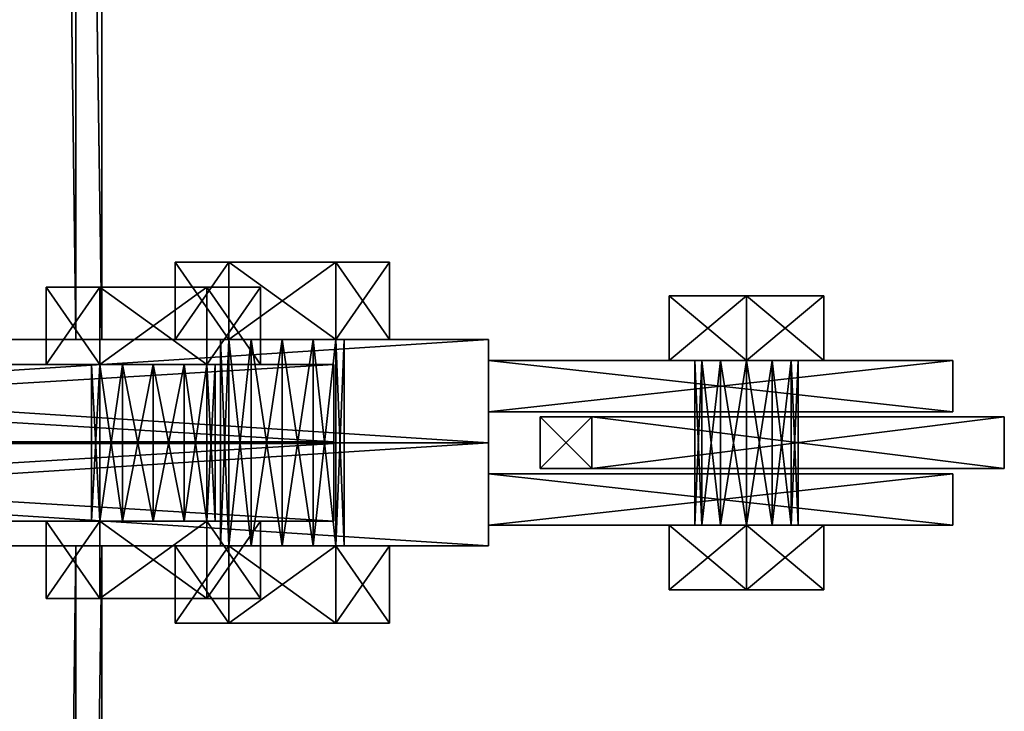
# Model space of a CAD drawing. Header units: millimetres. Extents: x -333 to 67333, y -930 to 39730.
# Tile 745 of 1056: x 11164 to 11355, y 19348 to 19482. Entities that reach past the tile are written whole.
import ezdxf

# ---------------------------------------------------------------- set-up
doc = ezdxf.new("R2010")
doc.units = ezdxf.units.MM
for name, color, linetype in [('6', 7, 'Continuous'), ('95', 7, 'Continuous'), ('99', 7, 'Continuous')]:
    doc.layers.add(name, color=color, linetype=linetype)

msp = doc.modelspace()

# ---------------------------------------------------------------- meshes
at = {"layer": '6', "color": 2}
mesh = msp.add_polyface(dxfattribs=at)
corners = [(11020, 19420.14, 7183.53), (11180, 19420.14, 7183.53), (11180, 30845.34, 4755.1), (11020, 30845.34, 4755.1), (11020, 19420.14, 7347.1), (11020, 30878.6, 4911.61), (11180, 19420.14, 7347.1), (11180, 30878.6, 4911.61), (11175, 30846.38, 4759.99), (11025, 30846.38, 4759.99), (11025, 30877.56, 4906.72), (11175, 30877.56, 4906.72), (11025, 19420.14, 7341.99), (11175, 19420.14, 7341.99), (11025, 19420.14, 7188.64), (11175, 19420.14, 7188.64)]
mesh.append_faces([[corners[k] for k in face] for face in [(0, 2, 3, 3), (4, 3, 5, 5), (6, 5, 7, 7), (1, 7, 2, 2), (12, 11, 10, 10), (14, 10, 9, 9), (15, 9, 8, 8), (13, 8, 11, 11)]], dxfattribs={"vtx0": -1, "color": 2})
mesh.append_faces([[corners[k] for k in face] for face in [(2, 8, 3, 3), (8, 7, 11, 11), (11, 7, 10, 10), (3, 9, 5, 5), (9, 3, 8, 8), (5, 10, 7, 7), (4, 12, 0, 0), (12, 6, 13, 13), (13, 6, 15, 15), (0, 14, 1, 1), (14, 0, 12, 12), (1, 15, 6, 6)]], dxfattribs={"vtx0": -1, "vtx1": -1, "color": 2})
mesh.append_faces([[corners[k] for k in face] for face in [(8, 2, 7, 7), (5, 9, 10, 10), (12, 4, 6, 6), (1, 14, 15, 15)]], dxfattribs={"vtx0": -1, "vtx2": -1, "vtx3": -1, "color": 2})
mesh.append_faces([[corners[k] for k in face] for face in [(0, 1, 2, 2), (4, 0, 3, 3), (6, 4, 5, 5), (1, 6, 7, 7), (12, 13, 11, 11), (14, 12, 10, 10), (15, 14, 9, 9), (13, 15, 8, 8)]], dxfattribs={"vtx2": -1, "vtx3": -1, "color": 2})
mesh = msp.add_polyface(dxfattribs=at)
corners = [(11180, 19380.14, 7183.53), (11020, 19380.14, 7183.53), (11020, 7954.94, 4755.1), (11180, 7954.94, 4755.1), (11180, 19380.14, 7347.1), (11180, 7921.68, 4911.61), (11020, 19380.14, 7347.1), (11020, 7921.68, 4911.61), (11025, 7953.9, 4759.99), (11175, 7953.9, 4759.99), (11175, 7922.72, 4906.72), (11025, 7922.72, 4906.72), (11175, 19380.14, 7188.64), (11175, 19380.14, 7341.99), (11025, 19380.14, 7188.64), (11025, 19380.14, 7341.99)]
mesh.append_faces([[corners[k] for k in face] for face in [(0, 2, 3, 3), (4, 3, 5, 5), (6, 5, 7, 7), (1, 7, 2, 2), (12, 10, 9, 9), (14, 9, 8, 8), (15, 8, 11, 11), (13, 11, 10, 10)]], dxfattribs={"vtx0": -1, "color": 2})
mesh.append_faces([[corners[k] for k in face] for face in [(2, 8, 3, 3), (8, 7, 11, 11), (11, 7, 10, 10), (3, 9, 5, 5), (9, 3, 8, 8), (5, 10, 7, 7), (0, 12, 1, 1), (12, 4, 13, 13), (13, 4, 15, 15), (1, 14, 6, 6), (14, 1, 12, 12), (6, 15, 4, 4)]], dxfattribs={"vtx0": -1, "vtx1": -1, "color": 2})
mesh.append_faces([[corners[k] for k in face] for face in [(8, 2, 7, 7), (5, 9, 10, 10), (12, 0, 4, 4), (6, 14, 15, 15)]], dxfattribs={"vtx0": -1, "vtx2": -1, "vtx3": -1, "color": 2})
mesh.append_faces([[corners[k] for k in face] for face in [(0, 1, 2, 2), (4, 0, 3, 3), (6, 4, 5, 5), (1, 6, 7, 7), (12, 13, 10, 10), (14, 12, 9, 9), (15, 14, 8, 8), (13, 15, 11, 11)]], dxfattribs={"vtx2": -1, "vtx3": -1, "color": 2})
at = {"layer": '95', "color": 7}
mesh = msp.add_polyface(dxfattribs=at)
corners = [(11215, 19420.14, 7334.82), (11209, 19420.14, 7336.43), (11209, 19380.14, 7336.43), (11204.61, 19420.14, 7340.82), (11204.61, 19380.14, 7340.82), (11203, 19420.14, 7346.82), (11203, 19380.14, 7346.82), (11204.61, 19420.14, 7352.82), (11204.61, 19380.14, 7352.82), (11209, 19420.14, 7357.22), (11209, 19380.14, 7357.22), (11215, 19420.14, 7358.82), (11215, 19380.14, 7358.82), (11221, 19420.14, 7336.43), (11225.4, 19420.14, 7340.82), (11227, 19420.14, 7346.82), (11225.4, 19435.14, 7328.82), (11204.61, 19435.14, 7328.82), (11204.61, 19420.14, 7328.82), (11194.22, 19435.14, 7346.82), (11194.22, 19420.14, 7346.82), (11204.61, 19435.14, 7364.82), (11204.61, 19420.14, 7364.82), (11225.4, 19420.14, 7364.82), (11235.79, 19435.14, 7346.82), (11225.4, 19420.14, 7328.82), (11215, 19420.14, 7254.82), (11209, 19420.14, 7256.43), (11209, 19380.14, 7256.43), (11204.61, 19420.14, 7260.82), (11204.61, 19380.14, 7260.82), (11203, 19420.14, 7266.82), (11203, 19380.14, 7266.82), (11204.61, 19420.14, 7272.82), (11204.61, 19380.14, 7272.82), (11209, 19420.14, 7277.22), (11209, 19380.14, 7277.22), (11215, 19420.14, 7278.82), (11215, 19380.14, 7278.82), (11221, 19420.14, 7256.43), (11225.4, 19420.14, 7260.82), (11227, 19420.14, 7266.82), (11225.4, 19435.14, 7248.82), (11204.61, 19435.14, 7248.82), (11204.61, 19420.14, 7248.82), (11194.22, 19435.14, 7266.82), (11194.22, 19420.14, 7266.82), (11204.61, 19435.14, 7284.82), (11204.61, 19420.14, 7284.82), (11225.4, 19420.14, 7284.82), (11225.4, 19420.14, 7248.82), (11215, 19420.14, 7174.82), (11209, 19420.14, 7176.43), (11209, 19380.14, 7176.43), (11204.61, 19420.14, 7180.82), (11204.61, 19380.14, 7180.82), (11203, 19420.14, 7186.82), (11203, 19380.14, 7186.82), (11204.61, 19420.14, 7192.82), (11204.61, 19380.14, 7192.82), (11209, 19420.14, 7197.22), (11209, 19380.14, 7197.22), (11215, 19420.14, 7198.82), (11215, 19380.14, 7198.82), (11221, 19420.14, 7176.43), (11227, 19420.14, 7186.82), (11221, 19420.14, 7197.22), (11225.4, 19435.14, 7168.82), (11204.61, 19435.14, 7168.82), (11204.61, 19420.14, 7168.82), (11194.22, 19435.14, 7186.82), (11194.22, 19420.14, 7186.82), (11204.61, 19435.14, 7204.82), (11204.61, 19420.14, 7204.82), (11225.4, 19420.14, 7204.82), (11235.79, 19435.14, 7186.82), (11225.4, 19420.14, 7168.82)]
mesh.append_faces([[corners[k] for k in face] for face in [(13, 1, 0, 0), (17, 20, 18, 18), (19, 22, 20, 20), (21, 23, 22, 22), (16, 19, 17, 17), (20, 25, 18, 18), (26, 29, 27, 27), (43, 46, 44, 44), (45, 48, 46, 46), (47, 49, 48, 48), (42, 45, 43, 43), (46, 50, 44, 44), (64, 52, 51, 51), (60, 66, 62, 62), (68, 71, 69, 69), (70, 73, 71, 71), (72, 74, 73, 73), (67, 70, 68, 68), (71, 76, 69, 69)]], dxfattribs={"vtx0": -1, "color": 7})
mesh.append_faces([[corners[k] for k in face] for face in [(1, 13, 3, 3), (3, 13, 5, 5), (5, 14, 7, 7), (7, 15, 9, 9), (19, 24, 21, 21), (22, 25, 20, 20), (29, 39, 31, 31), (31, 40, 33, 33), (33, 41, 35, 35), (45, 42, 47, 47), (48, 50, 46, 46), (52, 64, 54, 54), (54, 64, 56, 56), (56, 65, 58, 58), (58, 65, 60, 60), (70, 75, 72, 72), (73, 76, 71, 71)]], dxfattribs={"vtx0": -1, "vtx1": -1, "color": 7})
mesh.append_faces([[corners[k] for k in face] for face in [(0, 1, 2, 2), (1, 3, 4, 4), (3, 5, 6, 6), (5, 7, 8, 8), (7, 9, 10, 10), (9, 11, 12, 12), (16, 17, 18, 18), (17, 19, 20, 20), (19, 21, 22, 22), (26, 27, 28, 28), (27, 29, 30, 30), (29, 31, 32, 32), (31, 33, 34, 34), (33, 35, 36, 36), (35, 37, 38, 38), (42, 43, 44, 44), (43, 45, 46, 46), (45, 47, 48, 48), (51, 52, 53, 53), (52, 54, 55, 55), (54, 56, 57, 57), (56, 58, 59, 59), (58, 60, 61, 61), (60, 62, 63, 63), (67, 68, 69, 69), (68, 70, 71, 71), (70, 72, 73, 73)]], dxfattribs={"vtx2": -1, "vtx3": -1, "color": 7})
mesh = msp.add_polyface(dxfattribs=at)
corners = [(11227, 19420.14, 7346.82), (11225.4, 19420.14, 7340.82), (11225.4, 19380.14, 7340.82), (11221, 19420.14, 7336.43), (11221, 19380.14, 7336.43), (11215, 19420.14, 7334.82), (11215, 19380.14, 7334.82), (11215, 19420.14, 7358.82), (11221, 19420.14, 7357.22), (11221, 19380.14, 7357.22), (11225.4, 19420.14, 7352.82), (11225.4, 19380.14, 7352.82), (11227, 19380.14, 7346.82), (11203, 19420.14, 7346.82), (11204.61, 19420.14, 7352.82), (11209, 19420.14, 7357.22), (11235.79, 19435.14, 7346.82), (11225.4, 19435.14, 7328.82), (11225.4, 19420.14, 7328.82), (11235.79, 19420.14, 7346.82), (11204.61, 19420.14, 7328.82), (11204.61, 19435.14, 7364.82), (11225.4, 19435.14, 7364.82), (11225.4, 19420.14, 7364.82), (11194.22, 19435.14, 7346.82), (11204.61, 19420.14, 7364.82), (11227, 19420.14, 7266.82), (11225.4, 19420.14, 7260.82), (11225.4, 19380.14, 7260.82), (11221, 19420.14, 7256.43), (11221, 19380.14, 7256.43), (11215, 19420.14, 7254.82), (11215, 19380.14, 7254.82), (11215, 19420.14, 7278.82), (11221, 19420.14, 7277.22), (11221, 19380.14, 7277.22), (11225.4, 19420.14, 7272.82), (11225.4, 19380.14, 7272.82), (11227, 19380.14, 7266.82), (11204.61, 19420.14, 7260.82), (11203, 19420.14, 7266.82), (11204.61, 19420.14, 7272.82), (11209, 19420.14, 7277.22), (11235.79, 19435.14, 7266.82), (11225.4, 19435.14, 7248.82), (11225.4, 19420.14, 7248.82), (11235.79, 19420.14, 7266.82), (11204.61, 19420.14, 7248.82), (11204.61, 19435.14, 7284.82), (11225.4, 19435.14, 7284.82), (11225.4, 19420.14, 7284.82), (11204.61, 19420.14, 7284.82), (11227, 19420.14, 7186.82), (11225.4, 19420.14, 7180.82), (11225.4, 19380.14, 7180.82), (11221, 19420.14, 7176.43), (11221, 19380.14, 7176.43), (11215, 19420.14, 7174.82), (11215, 19380.14, 7174.82), (11215, 19420.14, 7198.82), (11221, 19420.14, 7197.22), (11221, 19380.14, 7197.22), (11225.4, 19420.14, 7192.82), (11225.4, 19380.14, 7192.82), (11227, 19380.14, 7186.82), (11203, 19420.14, 7186.82), (11209, 19420.14, 7197.22), (11235.79, 19435.14, 7186.82), (11225.4, 19435.14, 7168.82), (11225.4, 19420.14, 7168.82), (11235.79, 19420.14, 7186.82), (11204.61, 19420.14, 7168.82), (11204.61, 19435.14, 7204.82), (11225.4, 19435.14, 7204.82), (11225.4, 19420.14, 7204.82), (11194.22, 19435.14, 7186.82), (11204.61, 19420.14, 7204.82)]
mesh.append_faces([[corners[k] for k in face] for face in [(7, 10, 8, 8), (16, 18, 19, 19), (17, 20, 18, 18), (22, 19, 23, 23), (21, 16, 22, 22), (19, 25, 23, 23), (33, 36, 34, 34), (43, 45, 46, 46), (44, 47, 45, 45), (49, 46, 50, 50), (48, 43, 49, 49), (46, 51, 50, 50), (67, 69, 70, 70), (68, 71, 69, 69), (73, 70, 74, 74), (72, 67, 73, 73), (70, 76, 74, 74)]], dxfattribs={"vtx0": -1, "color": 7})
mesh.append_faces([[corners[k] for k in face] for face in [(15, 10, 7, 7), (42, 36, 33, 33)]], dxfattribs={"vtx0": -1, "vtx1": -1, "color": 7})
mesh.append_faces([[corners[k] for k in face] for face in [(13, 3, 1, 1), (14, 1, 0, 0), (15, 0, 10, 10), (24, 17, 16, 16), (25, 19, 18, 18), (39, 31, 29, 29), (40, 29, 27, 27), (41, 27, 26, 26), (42, 26, 36, 36), (48, 44, 43, 43), (51, 46, 45, 45), (65, 55, 53, 53), (65, 53, 52, 52), (66, 52, 62, 62), (66, 62, 60, 60), (75, 68, 67, 67), (76, 70, 69, 69)]], dxfattribs={"vtx0": -1, "vtx2": -1, "vtx3": -1, "color": 7})
mesh.append_faces([[corners[k] for k in face] for face in [(0, 1, 2, 2), (1, 3, 4, 4), (3, 5, 6, 6), (7, 8, 9, 9), (8, 10, 11, 11), (10, 0, 12, 12), (16, 17, 18, 18), (21, 22, 23, 23), (22, 16, 19, 19), (26, 27, 28, 28), (27, 29, 30, 30), (29, 31, 32, 32), (33, 34, 35, 35), (34, 36, 37, 37), (36, 26, 38, 38), (43, 44, 45, 45), (48, 49, 50, 50), (49, 43, 46, 46), (52, 53, 54, 54), (53, 55, 56, 56), (55, 57, 58, 58), (59, 60, 61, 61), (60, 62, 63, 63), (62, 52, 64, 64), (67, 68, 69, 69), (72, 73, 74, 74), (73, 67, 70, 70)]], dxfattribs={"vtx2": -1, "vtx3": -1, "color": 7})
mesh = msp.add_polyface(dxfattribs=at)
corners = [(11190, 19415.31, 3075.5), (11184, 19415.31, 3077.11), (11184, 19384.97, 3077.11), (11179.61, 19415.31, 3081.5), (11179.61, 19384.97, 3081.5), (11178, 19415.31, 3087.5), (11178, 19384.97, 3087.5), (11179.61, 19415.31, 3093.5), (11179.61, 19384.97, 3093.5), (11184, 19415.31, 3097.89), (11184, 19384.97, 3097.89), (11190, 19415.31, 3099.5), (11190, 19384.97, 3099.5), (11196, 19415.31, 3077.11), (11200.4, 19415.31, 3081.5), (11202, 19415.31, 3087.5), (11200.4, 19430.31, 3069.5), (11179.61, 19430.31, 3069.5), (11179.61, 19415.31, 3069.5), (11169.22, 19430.31, 3087.5), (11169.22, 19415.31, 3087.5), (11179.61, 19430.31, 3105.5), (11179.61, 19415.31, 3105.5), (11200.4, 19415.31, 3105.5), (11200.4, 19415.31, 3069.5), (11190, 19415.31, 3000.5), (11184, 19415.31, 3002.11), (11184, 19384.97, 3002.11), (11179.61, 19415.31, 3006.5), (11179.61, 19384.97, 3006.5), (11178, 19415.31, 3012.5), (11178, 19384.97, 3012.5), (11179.61, 19415.31, 3018.5), (11179.61, 19384.97, 3018.5), (11184, 19415.31, 3022.89), (11184, 19384.97, 3022.89), (11190, 19415.31, 3024.5), (11190, 19384.97, 3024.5), (11196, 19415.31, 3002.11), (11200.4, 19415.31, 3006.5), (11202, 19415.31, 3012.5), (11200.4, 19430.31, 2994.5), (11179.61, 19430.31, 2994.5), (11179.61, 19415.31, 2994.5), (11169.22, 19430.31, 3012.5), (11169.22, 19415.31, 3012.5), (11179.61, 19430.31, 3030.5), (11179.61, 19415.31, 3030.5), (11200.4, 19415.31, 3030.5), (11200.4, 19415.31, 2994.5)]
mesh.append_faces([[corners[k] for k in face] for face in [(13, 1, 0, 0), (17, 20, 18, 18), (19, 22, 20, 20), (21, 23, 22, 22), (16, 19, 17, 17), (20, 24, 18, 18), (25, 28, 26, 26), (42, 45, 43, 43), (44, 47, 45, 45), (46, 48, 47, 47), (41, 44, 42, 42), (45, 49, 43, 43)]], dxfattribs={"vtx0": -1, "color": 7})
mesh.append_faces([[corners[k] for k in face] for face in [(1, 13, 3, 3), (3, 13, 5, 5), (5, 14, 7, 7), (7, 15, 9, 9), (19, 16, 21, 21), (22, 24, 20, 20), (28, 38, 30, 30), (30, 39, 32, 32), (32, 40, 34, 34), (44, 41, 46, 46), (47, 49, 45, 45)]], dxfattribs={"vtx0": -1, "vtx1": -1, "color": 7})
mesh.append_faces([[corners[k] for k in face] for face in [(28, 25, 38, 38)]], dxfattribs={"vtx0": -1, "vtx2": -1, "vtx3": -1, "color": 7})
mesh.append_faces([[corners[k] for k in face] for face in [(0, 1, 2, 2), (1, 3, 4, 4), (3, 5, 6, 6), (5, 7, 8, 8), (7, 9, 10, 10), (9, 11, 12, 12), (16, 17, 18, 18), (17, 19, 20, 20), (19, 21, 22, 22), (25, 26, 27, 27), (26, 28, 29, 29), (28, 30, 31, 31), (30, 32, 33, 33), (32, 34, 35, 35), (34, 36, 37, 37), (41, 42, 43, 43), (42, 44, 45, 45), (44, 46, 47, 47)]], dxfattribs={"vtx2": -1, "vtx3": -1, "color": 7})
mesh = msp.add_polyface(dxfattribs=at)
corners = [(11202, 19415.31, 3087.5), (11200.4, 19415.31, 3081.5), (11200.4, 19384.97, 3081.5), (11196, 19415.31, 3077.11), (11196, 19384.97, 3077.11), (11190, 19415.31, 3075.5), (11190, 19384.97, 3075.5), (11190, 19415.31, 3099.5), (11196, 19415.31, 3097.89), (11196, 19384.97, 3097.89), (11200.4, 19415.31, 3093.5), (11200.4, 19384.97, 3093.5), (11202, 19384.97, 3087.5), (11178, 19415.31, 3087.5), (11179.61, 19415.31, 3093.5), (11184, 19415.31, 3097.89), (11210.79, 19430.31, 3087.5), (11200.4, 19430.31, 3069.5), (11200.4, 19415.31, 3069.5), (11210.79, 19415.31, 3087.5), (11179.61, 19415.31, 3069.5), (11179.61, 19430.31, 3105.5), (11200.4, 19430.31, 3105.5), (11200.4, 19415.31, 3105.5), (11179.61, 19415.31, 3105.5), (11202, 19415.31, 3012.5), (11200.4, 19415.31, 3006.5), (11200.4, 19384.97, 3006.5), (11196, 19415.31, 3002.11), (11196, 19384.97, 3002.11), (11190, 19415.31, 3000.5), (11190, 19384.97, 3000.5), (11190, 19415.31, 3024.5), (11196, 19415.31, 3022.89), (11196, 19384.97, 3022.89), (11200.4, 19415.31, 3018.5), (11200.4, 19384.97, 3018.5), (11202, 19384.97, 3012.5), (11178, 19415.31, 3012.5), (11179.61, 19415.31, 3018.5), (11184, 19415.31, 3022.89), (11210.79, 19430.31, 3012.5), (11200.4, 19430.31, 2994.5), (11200.4, 19415.31, 2994.5), (11210.79, 19415.31, 3012.5), (11179.61, 19415.31, 2994.5), (11179.61, 19430.31, 3030.5), (11200.4, 19430.31, 3030.5), (11200.4, 19415.31, 3030.5), (11179.61, 19415.31, 3030.5)]
mesh.append_faces([[corners[k] for k in face] for face in [(7, 10, 8, 8), (16, 18, 19, 19), (17, 20, 18, 18), (22, 19, 23, 23), (21, 16, 22, 22), (19, 24, 23, 23), (32, 35, 33, 33), (41, 43, 44, 44), (42, 45, 43, 43), (47, 44, 48, 48), (46, 41, 47, 47), (44, 49, 48, 48)]], dxfattribs={"vtx0": -1, "color": 7})
mesh.append_faces([[corners[k] for k in face] for face in [(15, 10, 7, 7), (40, 35, 32, 32)]], dxfattribs={"vtx0": -1, "vtx1": -1, "color": 7})
mesh.append_faces([[corners[k] for k in face] for face in [(13, 3, 1, 1), (14, 1, 0, 0), (15, 0, 10, 10), (21, 17, 16, 16), (24, 19, 18, 18), (38, 28, 26, 26), (39, 26, 25, 25), (40, 25, 35, 35), (46, 42, 41, 41), (49, 44, 43, 43)]], dxfattribs={"vtx0": -1, "vtx2": -1, "vtx3": -1, "color": 7})
mesh.append_faces([[corners[k] for k in face] for face in [(0, 1, 2, 2), (1, 3, 4, 4), (3, 5, 6, 6), (7, 8, 9, 9), (8, 10, 11, 11), (10, 0, 12, 12), (16, 17, 18, 18), (21, 22, 23, 23), (22, 16, 19, 19), (25, 26, 27, 27), (26, 28, 29, 29), (28, 30, 31, 31), (32, 33, 34, 34), (33, 35, 36, 36), (35, 25, 37, 37), (41, 42, 43, 43), (46, 47, 48, 48), (47, 41, 44, 44)]], dxfattribs={"vtx2": -1, "vtx3": -1, "color": 7})
mesh = msp.add_polyface(dxfattribs=at)
corners = [(11305, 19384.14, 7284.56), (11310, 19384.14, 7285.9), (11310, 19416.11, 7285.9), (11305, 19416.11, 7284.56), (11313.66, 19384.14, 7289.56), (11313.66, 19416.11, 7289.56), (11315, 19384.14, 7294.56), (11315, 19416.11, 7294.56), (11313.66, 19384.14, 7299.56), (11313.66, 19416.11, 7299.56), (11310, 19384.14, 7303.22), (11310, 19416.11, 7303.22), (11305, 19384.14, 7304.56), (11305, 19416.11, 7304.56), (11300, 19384.14, 7303.22), (11300, 19416.11, 7303.22), (11296.34, 19384.14, 7299.56), (11296.34, 19416.11, 7299.56), (11295, 19384.14, 7294.56), (11295, 19416.11, 7294.56), (11296.34, 19384.14, 7289.56), (11296.34, 19416.11, 7289.56), (11300, 19384.14, 7285.9), (11300, 19416.11, 7285.9), (11305, 19416.11, 7277.24), (11320, 19416.11, 7285.9), (11320, 19428.61, 7285.9), (11305, 19428.61, 7277.24), (11320, 19416.11, 7303.22), (11320, 19428.61, 7303.22), (11305, 19416.11, 7311.88), (11305, 19428.61, 7311.88), (11290, 19416.11, 7303.22), (11290, 19428.61, 7303.22), (11290, 19416.11, 7285.9), (11290, 19428.61, 7285.9), (11305, 19371.64, 7277.24), (11320, 19371.64, 7285.9), (11320, 19384.14, 7285.9), (11305, 19384.14, 7277.24), (11320, 19371.64, 7303.22), (11320, 19384.14, 7303.22), (11305, 19371.64, 7311.88), (11305, 19384.14, 7311.88), (11290, 19371.64, 7303.22), (11290, 19384.14, 7303.22), (11290, 19371.64, 7285.9), (11290, 19384.14, 7285.9), (11305, 19384.14, 7234.56), (11310, 19384.14, 7235.9), (11310, 19416.11, 7235.9), (11305, 19416.11, 7234.56), (11313.66, 19384.14, 7239.56), (11313.66, 19416.11, 7239.56), (11315, 19384.14, 7244.56), (11315, 19416.11, 7244.56), (11313.66, 19384.14, 7249.56), (11313.66, 19416.11, 7249.56), (11310, 19384.14, 7253.22), (11310, 19416.11, 7253.22), (11305, 19384.14, 7254.56), (11305, 19416.11, 7254.56), (11300, 19384.14, 7253.22), (11300, 19416.11, 7253.22), (11296.34, 19384.14, 7249.56), (11296.34, 19416.11, 7249.56), (11295, 19384.14, 7244.56), (11295, 19416.11, 7244.56), (11296.34, 19384.14, 7239.56), (11296.34, 19416.11, 7239.56), (11300, 19384.14, 7235.9), (11300, 19416.11, 7235.9), (11305, 19416.11, 7227.24), (11320, 19416.11, 7235.9), (11320, 19428.61, 7235.9), (11305, 19428.61, 7227.24), (11320, 19416.11, 7253.22), (11320, 19428.61, 7253.22), (11305, 19416.11, 7261.88), (11305, 19428.61, 7261.88), (11290, 19416.11, 7253.22), (11290, 19428.61, 7253.22), (11290, 19416.11, 7235.9), (11290, 19428.61, 7235.9), (11305, 19371.64, 7227.24), (11320, 19371.64, 7235.9), (11320, 19384.14, 7235.9), (11305, 19384.14, 7227.24), (11320, 19371.64, 7253.22), (11320, 19384.14, 7253.22), (11305, 19371.64, 7261.88), (11305, 19384.14, 7261.88), (11290, 19371.64, 7253.22), (11290, 19384.14, 7253.22), (11290, 19371.64, 7235.9), (11290, 19384.14, 7235.9)]
mesh.append_faces([[corners[k] for k in face] for face in [(0, 2, 3, 3), (1, 5, 2, 2), (4, 7, 5, 5), (6, 9, 7, 7), (8, 11, 9, 9), (10, 13, 11, 11), (12, 15, 13, 13), (14, 17, 15, 15), (16, 19, 17, 17), (18, 21, 19, 19), (20, 23, 21, 21), (22, 3, 23, 23), (4, 8, 6, 6), (16, 20, 18, 18), (23, 19, 21, 21), (11, 7, 9, 9), (24, 26, 27, 27), (25, 29, 26, 26), (28, 31, 29, 29), (30, 33, 31, 31), (32, 35, 33, 33), (34, 27, 35, 35), (25, 30, 28, 28), (32, 24, 34, 34), (27, 33, 35, 35), (31, 26, 29, 29), (36, 38, 39, 39), (37, 41, 38, 38), (40, 43, 41, 41), (42, 45, 43, 43), (44, 47, 45, 45), (46, 39, 47, 47), (37, 42, 40, 40), (44, 36, 46, 46), (39, 45, 47, 47), (43, 38, 41, 41), (48, 50, 51, 51), (49, 53, 50, 50), (52, 55, 53, 53), (54, 57, 55, 55), (56, 59, 57, 57), (58, 61, 59, 59), (60, 63, 61, 61), (62, 65, 63, 63), (64, 67, 65, 65), (66, 69, 67, 67), (68, 71, 69, 69), (70, 51, 71, 71), (52, 56, 54, 54), (64, 68, 66, 66), (71, 67, 69, 69), (57, 53, 55, 55), (72, 74, 75, 75), (73, 77, 74, 74), (76, 79, 77, 77), (78, 81, 79, 79), (80, 83, 81, 81), (82, 75, 83, 83), (73, 78, 76, 76), (80, 72, 82, 82), (75, 81, 83, 83), (79, 74, 77, 77), (84, 86, 87, 87), (85, 89, 86, 86), (88, 91, 89, 89), (90, 93, 91, 91), (92, 95, 93, 93), (94, 87, 95, 95), (85, 90, 88, 88), (92, 84, 94, 94), (87, 93, 95, 95), (91, 86, 89, 89)]], dxfattribs={"vtx0": -1, "color": 7})
mesh.append_faces([[corners[k] for k in face] for face in [(8, 4, 10, 10), (10, 1, 12, 12), (12, 1, 14, 14), (14, 22, 16, 16), (19, 23, 17, 17), (17, 23, 15, 15), (15, 3, 13, 13), (13, 5, 11, 11), (30, 24, 32, 32), (33, 26, 31, 31), (42, 36, 44, 44), (45, 38, 43, 43), (56, 52, 58, 58), (58, 49, 60, 60), (60, 49, 62, 62), (62, 70, 64, 64), (67, 71, 65, 65), (65, 51, 63, 63), (63, 50, 61, 61), (61, 53, 59, 59), (59, 53, 57, 57), (78, 73, 80, 80), (81, 74, 79, 79), (90, 85, 92, 92), (93, 86, 91, 91)]], dxfattribs={"vtx0": -1, "vtx1": -1, "color": 7})
mesh.append_faces([[corners[k] for k in face] for face in [(10, 4, 1, 1), (14, 1, 0, 0), (14, 0, 22, 22), (16, 22, 20, 20), (15, 23, 3, 3), (13, 3, 2, 2), (13, 2, 5, 5), (11, 5, 7, 7), (30, 25, 24, 24), (33, 27, 26, 26), (42, 37, 36, 36), (45, 39, 38, 38), (58, 52, 49, 49), (62, 49, 48, 48), (62, 48, 70, 70), (64, 70, 68, 68), (65, 71, 51, 51), (63, 51, 50, 50), (61, 50, 53, 53), (80, 73, 72, 72), (81, 75, 74, 74), (92, 85, 84, 84), (93, 87, 86, 86)]], dxfattribs={"vtx0": -1, "vtx2": -1, "vtx3": -1, "color": 7})
mesh.append_faces([[corners[k] for k in face] for face in [(0, 1, 2, 2), (1, 4, 5, 5), (4, 6, 7, 7), (6, 8, 9, 9), (8, 10, 11, 11), (10, 12, 13, 13), (12, 14, 15, 15), (14, 16, 17, 17), (16, 18, 19, 19), (18, 20, 21, 21), (20, 22, 23, 23), (22, 0, 3, 3), (24, 25, 26, 26), (25, 28, 29, 29), (28, 30, 31, 31), (30, 32, 33, 33), (32, 34, 35, 35), (34, 24, 27, 27), (36, 37, 38, 38), (37, 40, 41, 41), (40, 42, 43, 43), (42, 44, 45, 45), (44, 46, 47, 47), (46, 36, 39, 39), (48, 49, 50, 50), (49, 52, 53, 53), (52, 54, 55, 55), (54, 56, 57, 57), (56, 58, 59, 59), (58, 60, 61, 61), (60, 62, 63, 63), (62, 64, 65, 65), (64, 66, 67, 67), (66, 68, 69, 69), (68, 70, 71, 71), (70, 48, 51, 51), (72, 73, 74, 74), (73, 76, 77, 77), (76, 78, 79, 79), (78, 80, 81, 81), (80, 82, 83, 83), (82, 72, 75, 75), (84, 85, 86, 86), (85, 88, 89, 89), (88, 90, 91, 91), (90, 92, 93, 93), (92, 94, 95, 95), (94, 84, 87, 87)]], dxfattribs={"vtx2": -1, "vtx3": -1, "color": 7})
mesh = msp.add_polyface(dxfattribs=at)
corners = [(11215, 19420.14, 7334.82), (11209, 19380.14, 7336.43), (11215, 19380.14, 7334.82), (11209, 19420.14, 7336.43), (11204.61, 19380.14, 7340.82), (11204.61, 19420.14, 7340.82), (11203, 19380.14, 7346.82), (11203, 19420.14, 7346.82), (11204.61, 19380.14, 7352.82), (11204.61, 19420.14, 7352.82), (11209, 19380.14, 7357.22), (11209, 19420.14, 7357.22), (11215, 19380.14, 7358.82), (11227, 19380.14, 7346.82), (11225.4, 19380.14, 7340.82), (11221, 19380.14, 7336.43), (11225.4, 19380.14, 7328.82), (11204.61, 19380.14, 7328.82), (11204.61, 19365.14, 7328.82), (11194.22, 19380.14, 7346.82), (11194.22, 19365.14, 7346.82), (11204.61, 19380.14, 7364.82), (11204.61, 19365.14, 7364.82), (11225.4, 19365.14, 7364.82), (11235.79, 19380.14, 7346.82), (11225.4, 19365.14, 7328.82), (11215, 19420.14, 7254.82), (11209, 19380.14, 7256.43), (11215, 19380.14, 7254.82), (11209, 19420.14, 7256.43), (11204.61, 19380.14, 7260.82), (11204.61, 19420.14, 7260.82), (11203, 19380.14, 7266.82), (11203, 19420.14, 7266.82), (11204.61, 19380.14, 7272.82), (11204.61, 19420.14, 7272.82), (11209, 19380.14, 7277.22), (11209, 19420.14, 7277.22), (11215, 19380.14, 7278.82), (11227, 19380.14, 7266.82), (11225.4, 19380.14, 7260.82), (11221, 19380.14, 7256.43), (11225.4, 19380.14, 7248.82), (11204.61, 19380.14, 7248.82), (11204.61, 19365.14, 7248.82), (11194.22, 19380.14, 7266.82), (11194.22, 19365.14, 7266.82), (11204.61, 19380.14, 7284.82), (11204.61, 19365.14, 7284.82), (11225.4, 19365.14, 7284.82), (11225.4, 19365.14, 7248.82), (11215, 19420.14, 7174.82), (11209, 19380.14, 7176.43), (11215, 19380.14, 7174.82), (11209, 19420.14, 7176.43), (11204.61, 19380.14, 7180.82), (11204.61, 19420.14, 7180.82), (11203, 19380.14, 7186.82), (11203, 19420.14, 7186.82), (11204.61, 19380.14, 7192.82), (11204.61, 19420.14, 7192.82), (11209, 19380.14, 7197.22), (11209, 19420.14, 7197.22), (11215, 19380.14, 7198.82), (11227, 19380.14, 7186.82), (11225.4, 19380.14, 7180.82), (11221, 19380.14, 7176.43), (11225.4, 19380.14, 7168.82), (11204.61, 19380.14, 7168.82), (11204.61, 19365.14, 7168.82), (11194.22, 19380.14, 7186.82), (11194.22, 19365.14, 7186.82), (11204.61, 19380.14, 7204.82), (11204.61, 19365.14, 7204.82), (11225.4, 19365.14, 7204.82), (11235.79, 19380.14, 7186.82), (11225.4, 19365.14, 7168.82)]
mesh.append_faces([[corners[k] for k in face] for face in [(0, 1, 2, 2), (3, 4, 1, 1), (5, 6, 4, 4), (7, 8, 6, 6), (9, 10, 8, 8), (11, 12, 10, 10), (4, 2, 1, 1), (17, 20, 18, 18), (19, 22, 20, 20), (21, 23, 22, 22), (16, 19, 17, 17), (20, 25, 18, 18), (26, 27, 28, 28), (29, 30, 27, 27), (31, 32, 30, 30), (33, 34, 32, 32), (35, 36, 34, 34), (37, 38, 36, 36), (30, 28, 27, 27), (43, 46, 44, 44), (45, 48, 46, 46), (47, 49, 48, 48), (42, 45, 43, 43), (46, 50, 44, 44), (51, 52, 53, 53), (54, 55, 52, 52), (56, 57, 55, 55), (58, 59, 57, 57), (60, 61, 59, 59), (62, 63, 61, 61), (55, 53, 52, 52), (68, 71, 69, 69), (70, 73, 71, 71), (72, 74, 73, 73), (67, 70, 68, 68), (71, 76, 69, 69)]], dxfattribs={"vtx0": -1, "color": 7})
mesh.append_faces([[corners[k] for k in face] for face in [(10, 13, 8, 8), (8, 14, 6, 6), (6, 15, 4, 4), (19, 24, 21, 21), (22, 25, 20, 20), (36, 39, 34, 34), (34, 40, 32, 32), (32, 41, 30, 30), (45, 42, 47, 47), (48, 50, 46, 46), (61, 64, 59, 59), (59, 65, 57, 57), (57, 66, 55, 55), (70, 75, 72, 72), (73, 76, 71, 71)]], dxfattribs={"vtx0": -1, "vtx1": -1, "color": 7})
mesh.append_faces([[corners[k] for k in face] for face in [(4, 15, 2, 2), (30, 41, 28, 28), (55, 66, 53, 53)]], dxfattribs={"vtx0": -1, "vtx2": -1, "vtx3": -1, "color": 7})
mesh.append_faces([[corners[k] for k in face] for face in [(16, 17, 18, 18), (17, 19, 20, 20), (19, 21, 22, 22), (42, 43, 44, 44), (43, 45, 46, 46), (45, 47, 48, 48), (67, 68, 69, 69), (68, 70, 71, 71), (70, 72, 73, 73)]], dxfattribs={"vtx2": -1, "vtx3": -1, "color": 7})
mesh = msp.add_polyface(dxfattribs=at)
corners = [(11227, 19420.14, 7346.82), (11225.4, 19380.14, 7340.82), (11227, 19380.14, 7346.82), (11225.4, 19420.14, 7340.82), (11221, 19380.14, 7336.43), (11221, 19420.14, 7336.43), (11215, 19380.14, 7334.82), (11215, 19420.14, 7358.82), (11221, 19380.14, 7357.22), (11215, 19380.14, 7358.82), (11221, 19420.14, 7357.22), (11225.4, 19380.14, 7352.82), (11225.4, 19420.14, 7352.82), (11209, 19380.14, 7357.22), (11204.61, 19380.14, 7352.82), (11203, 19380.14, 7346.82), (11235.79, 19380.14, 7346.82), (11225.4, 19380.14, 7328.82), (11225.4, 19365.14, 7328.82), (11235.79, 19365.14, 7346.82), (11204.61, 19365.14, 7328.82), (11204.61, 19380.14, 7364.82), (11225.4, 19380.14, 7364.82), (11225.4, 19365.14, 7364.82), (11194.22, 19380.14, 7346.82), (11204.61, 19365.14, 7364.82), (11227, 19420.14, 7266.82), (11225.4, 19380.14, 7260.82), (11227, 19380.14, 7266.82), (11225.4, 19420.14, 7260.82), (11221, 19380.14, 7256.43), (11221, 19420.14, 7256.43), (11215, 19380.14, 7254.82), (11215, 19420.14, 7278.82), (11221, 19380.14, 7277.22), (11215, 19380.14, 7278.82), (11221, 19420.14, 7277.22), (11225.4, 19380.14, 7272.82), (11225.4, 19420.14, 7272.82), (11209, 19380.14, 7277.22), (11204.61, 19380.14, 7272.82), (11203, 19380.14, 7266.82), (11235.79, 19380.14, 7266.82), (11225.4, 19380.14, 7248.82), (11225.4, 19365.14, 7248.82), (11235.79, 19365.14, 7266.82), (11204.61, 19365.14, 7248.82), (11204.61, 19380.14, 7284.82), (11225.4, 19380.14, 7284.82), (11225.4, 19365.14, 7284.82), (11204.61, 19365.14, 7284.82), (11227, 19420.14, 7186.82), (11225.4, 19380.14, 7180.82), (11227, 19380.14, 7186.82), (11225.4, 19420.14, 7180.82), (11221, 19380.14, 7176.43), (11221, 19420.14, 7176.43), (11215, 19380.14, 7174.82), (11215, 19420.14, 7198.82), (11221, 19380.14, 7197.22), (11215, 19380.14, 7198.82), (11221, 19420.14, 7197.22), (11225.4, 19380.14, 7192.82), (11225.4, 19420.14, 7192.82), (11209, 19380.14, 7197.22), (11204.61, 19380.14, 7192.82), (11203, 19380.14, 7186.82), (11235.79, 19380.14, 7186.82), (11225.4, 19380.14, 7168.82), (11225.4, 19365.14, 7168.82), (11235.79, 19365.14, 7186.82), (11204.61, 19365.14, 7168.82), (11204.61, 19380.14, 7204.82), (11225.4, 19380.14, 7204.82), (11225.4, 19365.14, 7204.82), (11194.22, 19380.14, 7186.82), (11204.61, 19365.14, 7204.82)]
mesh.append_faces([[corners[k] for k in face] for face in [(0, 1, 2, 2), (3, 4, 1, 1), (5, 6, 4, 4), (7, 8, 9, 9), (10, 11, 8, 8), (12, 2, 11, 11), (11, 9, 8, 8), (16, 18, 19, 19), (17, 20, 18, 18), (22, 19, 23, 23), (21, 16, 22, 22), (19, 25, 23, 23), (26, 27, 28, 28), (29, 30, 27, 27), (31, 32, 30, 30), (33, 34, 35, 35), (36, 37, 34, 34), (38, 28, 37, 37), (37, 35, 34, 34), (42, 44, 45, 45), (43, 46, 44, 44), (48, 45, 49, 49), (47, 42, 48, 48), (45, 50, 49, 49), (51, 52, 53, 53), (54, 55, 52, 52), (56, 57, 55, 55), (58, 59, 60, 60), (61, 62, 59, 59), (63, 53, 62, 62), (62, 60, 59, 59), (67, 69, 70, 70), (68, 71, 69, 69), (73, 70, 74, 74), (72, 67, 73, 73), (70, 76, 74, 74)]], dxfattribs={"vtx0": -1, "color": 7})
mesh.append_faces([[corners[k] for k in face] for face in [(9, 11, 13, 13), (35, 37, 39, 39), (60, 62, 64, 64)]], dxfattribs={"vtx0": -1, "vtx1": -1, "color": 7})
mesh.append_faces([[corners[k] for k in face] for face in [(13, 11, 2, 2), (14, 2, 1, 1), (15, 1, 4, 4), (24, 17, 16, 16), (25, 19, 18, 18), (39, 37, 28, 28), (40, 28, 27, 27), (41, 27, 30, 30), (47, 43, 42, 42), (50, 45, 44, 44), (64, 62, 53, 53), (65, 53, 52, 52), (66, 52, 55, 55), (75, 68, 67, 67), (76, 70, 69, 69)]], dxfattribs={"vtx0": -1, "vtx2": -1, "vtx3": -1, "color": 7})
mesh.append_faces([[corners[k] for k in face] for face in [(16, 17, 18, 18), (21, 22, 23, 23), (22, 16, 19, 19), (42, 43, 44, 44), (47, 48, 49, 49), (48, 42, 45, 45), (67, 68, 69, 69), (72, 73, 74, 74), (73, 67, 70, 70)]], dxfattribs={"vtx2": -1, "vtx3": -1, "color": 7})
mesh = msp.add_polyface(dxfattribs=at)
corners = [(11190, 19415.31, 3075.5), (11184, 19384.97, 3077.11), (11190, 19384.97, 3075.5), (11184, 19415.31, 3077.11), (11179.61, 19384.97, 3081.5), (11179.61, 19415.31, 3081.5), (11178, 19384.97, 3087.5), (11178, 19415.31, 3087.5), (11179.61, 19384.97, 3093.5), (11179.61, 19415.31, 3093.5), (11184, 19384.97, 3097.89), (11184, 19415.31, 3097.89), (11190, 19384.97, 3099.5), (11202, 19384.97, 3087.5), (11200.4, 19384.97, 3081.5), (11196, 19384.97, 3077.11), (11200.4, 19384.97, 3069.5), (11179.61, 19384.97, 3069.5), (11179.61, 19369.97, 3069.5), (11169.22, 19384.97, 3087.5), (11169.22, 19369.97, 3087.5), (11179.61, 19384.97, 3105.5), (11179.61, 19369.97, 3105.5), (11200.4, 19369.97, 3105.5), (11200.4, 19369.97, 3069.5), (11190, 19415.31, 3000.5), (11184, 19384.97, 3002.11), (11190, 19384.97, 3000.5), (11184, 19415.31, 3002.11), (11179.61, 19384.97, 3006.5), (11179.61, 19415.31, 3006.5), (11178, 19384.97, 3012.5), (11178, 19415.31, 3012.5), (11179.61, 19384.97, 3018.5), (11179.61, 19415.31, 3018.5), (11184, 19384.97, 3022.89), (11184, 19415.31, 3022.89), (11190, 19384.97, 3024.5), (11202, 19384.97, 3012.5), (11200.4, 19384.97, 3006.5), (11196, 19384.97, 3002.11), (11200.4, 19384.97, 2994.5), (11179.61, 19384.97, 2994.5), (11179.61, 19369.97, 2994.5), (11169.22, 19384.97, 3012.5), (11169.22, 19369.97, 3012.5), (11179.61, 19384.97, 3030.5), (11179.61, 19369.97, 3030.5), (11200.4, 19369.97, 3030.5), (11200.4, 19369.97, 2994.5)]
mesh.append_faces([[corners[k] for k in face] for face in [(0, 1, 2, 2), (3, 4, 1, 1), (5, 6, 4, 4), (7, 8, 6, 6), (9, 10, 8, 8), (11, 12, 10, 10), (4, 2, 1, 1), (17, 20, 18, 18), (19, 22, 20, 20), (21, 23, 22, 22), (16, 19, 17, 17), (20, 24, 18, 18), (25, 26, 27, 27), (28, 29, 26, 26), (30, 31, 29, 29), (32, 33, 31, 31), (34, 35, 33, 33), (36, 37, 35, 35), (29, 27, 26, 26), (42, 45, 43, 43), (44, 47, 45, 45), (46, 48, 47, 47), (41, 44, 42, 42), (45, 49, 43, 43)]], dxfattribs={"vtx0": -1, "color": 7})
mesh.append_faces([[corners[k] for k in face] for face in [(10, 13, 8, 8), (8, 14, 6, 6), (6, 15, 4, 4), (19, 16, 21, 21), (22, 24, 20, 20), (35, 38, 33, 33), (33, 39, 31, 31), (31, 40, 29, 29), (44, 41, 46, 46), (47, 49, 45, 45)]], dxfattribs={"vtx0": -1, "vtx1": -1, "color": 7})
mesh.append_faces([[corners[k] for k in face] for face in [(4, 15, 2, 2), (29, 40, 27, 27)]], dxfattribs={"vtx0": -1, "vtx2": -1, "vtx3": -1, "color": 7})
mesh.append_faces([[corners[k] for k in face] for face in [(16, 17, 18, 18), (17, 19, 20, 20), (19, 21, 22, 22), (41, 42, 43, 43), (42, 44, 45, 45), (44, 46, 47, 47)]], dxfattribs={"vtx2": -1, "vtx3": -1, "color": 7})
mesh = msp.add_polyface(dxfattribs=at)
corners = [(11202, 19415.31, 3087.5), (11200.4, 19384.97, 3081.5), (11202, 19384.97, 3087.5), (11200.4, 19415.31, 3081.5), (11196, 19384.97, 3077.11), (11196, 19415.31, 3077.11), (11190, 19384.97, 3075.5), (11190, 19415.31, 3099.5), (11196, 19384.97, 3097.89), (11190, 19384.97, 3099.5), (11196, 19415.31, 3097.89), (11200.4, 19384.97, 3093.5), (11200.4, 19415.31, 3093.5), (11184, 19384.97, 3097.89), (11179.61, 19384.97, 3093.5), (11178, 19384.97, 3087.5), (11210.79, 19384.97, 3087.5), (11200.4, 19384.97, 3069.5), (11200.4, 19369.97, 3069.5), (11210.79, 19369.97, 3087.5), (11179.61, 19369.97, 3069.5), (11179.61, 19384.97, 3105.5), (11200.4, 19384.97, 3105.5), (11200.4, 19369.97, 3105.5), (11179.61, 19369.97, 3105.5), (11202, 19415.31, 3012.5), (11200.4, 19384.97, 3006.5), (11202, 19384.97, 3012.5), (11200.4, 19415.31, 3006.5), (11196, 19384.97, 3002.11), (11196, 19415.31, 3002.11), (11190, 19384.97, 3000.5), (11190, 19415.31, 3024.5), (11196, 19384.97, 3022.89), (11190, 19384.97, 3024.5), (11196, 19415.31, 3022.89), (11200.4, 19384.97, 3018.5), (11200.4, 19415.31, 3018.5), (11184, 19384.97, 3022.89), (11179.61, 19384.97, 3018.5), (11178, 19384.97, 3012.5), (11210.79, 19384.97, 3012.5), (11200.4, 19384.97, 2994.5), (11200.4, 19369.97, 2994.5), (11210.79, 19369.97, 3012.5), (11179.61, 19369.97, 2994.5), (11179.61, 19384.97, 3030.5), (11200.4, 19384.97, 3030.5), (11200.4, 19369.97, 3030.5), (11179.61, 19369.97, 3030.5)]
mesh.append_faces([[corners[k] for k in face] for face in [(0, 1, 2, 2), (3, 4, 1, 1), (5, 6, 4, 4), (7, 8, 9, 9), (10, 11, 8, 8), (12, 2, 11, 11), (11, 9, 8, 8), (16, 18, 19, 19), (17, 20, 18, 18), (22, 19, 23, 23), (21, 16, 22, 22), (19, 24, 23, 23), (25, 26, 27, 27), (28, 29, 26, 26), (30, 31, 29, 29), (32, 33, 34, 34), (35, 36, 33, 33), (37, 27, 36, 36), (36, 34, 33, 33), (41, 43, 44, 44), (42, 45, 43, 43), (47, 44, 48, 48), (46, 41, 47, 47), (44, 49, 48, 48)]], dxfattribs={"vtx0": -1, "color": 7})
mesh.append_faces([[corners[k] for k in face] for face in [(9, 11, 13, 13), (34, 36, 38, 38)]], dxfattribs={"vtx0": -1, "vtx1": -1, "color": 7})
mesh.append_faces([[corners[k] for k in face] for face in [(13, 11, 2, 2), (14, 2, 1, 1), (15, 1, 4, 4), (21, 17, 16, 16), (24, 19, 18, 18), (38, 36, 27, 27), (39, 27, 26, 26), (40, 26, 29, 29), (46, 42, 41, 41), (49, 44, 43, 43)]], dxfattribs={"vtx0": -1, "vtx2": -1, "vtx3": -1, "color": 7})
mesh.append_faces([[corners[k] for k in face] for face in [(16, 17, 18, 18), (21, 22, 23, 23), (22, 16, 19, 19), (41, 42, 43, 43), (46, 47, 48, 48), (47, 41, 44, 44)]], dxfattribs={"vtx2": -1, "vtx3": -1, "color": 7})
at = {"layer": '99', "color": 7}
mesh = msp.add_polyface(dxfattribs=at)
corners = [(10945, 19400.14, 7401.82), (11255, 19400.14, 7401.82), (11255, 19400.14, 7130.93), (10945, 19400.14, 7130.93), (11255, 19420.14, 7401.82), (11255, 19420.14, 7130.93), (10945, 19420.14, 7401.82), (10945, 19420.14, 7130.93)]
mesh.append_faces([[corners[k] for k in face] for face in [(0, 2, 3, 3), (1, 5, 2, 2), (4, 7, 5, 5), (6, 3, 7, 7), (1, 6, 4, 4), (3, 5, 7, 7)]], dxfattribs={"vtx0": -1, "color": 7})
mesh.append_faces([[corners[k] for k in face] for face in [(0, 1, 2, 2), (1, 4, 5, 5), (4, 6, 7, 7), (6, 0, 3, 3), (1, 0, 6, 6), (3, 2, 5, 5)]], dxfattribs={"vtx2": -1, "vtx3": -1, "color": 7})
mesh = msp.add_polyface(dxfattribs=at)
corners = [(11225, 19415.31, 3127.5), (10975, 19415.31, 3127.5), (10975, 19415.31, 2972.5), (11225, 19415.31, 2972.5), (10975, 19400.31, 3127.5), (10975, 19400.31, 2972.5), (11225, 19400.31, 3127.5), (11225, 19400.31, 2972.5)]
mesh.append_faces([[corners[k] for k in face] for face in [(0, 2, 3, 3), (1, 5, 2, 2), (4, 7, 5, 5), (6, 3, 7, 7), (1, 6, 4, 4), (3, 5, 7, 7)]], dxfattribs={"vtx0": -1, "color": 7})
mesh.append_faces([[corners[k] for k in face] for face in [(0, 1, 2, 2), (1, 4, 5, 5), (4, 6, 7, 7), (6, 0, 3, 3), (1, 0, 6, 6), (3, 2, 5, 5)]], dxfattribs={"vtx2": -1, "vtx3": -1, "color": 7})
mesh = msp.add_polyface(dxfattribs=at)
corners = [(11255, 19416.11, 7329.56), (11345, 19416.11, 7329.56), (11345, 19406.11, 7329.56), (11255, 19406.11, 7329.56), (11345, 19416.11, 7209.56), (11345, 19406.11, 7209.56), (11255, 19416.11, 7209.56), (11255, 19406.11, 7209.56)]
mesh.append_faces([[corners[k] for k in face] for face in [(0, 2, 3, 3), (1, 5, 2, 2), (4, 7, 5, 5), (6, 3, 7, 7), (1, 6, 4, 4), (3, 5, 7, 7)]], dxfattribs={"vtx0": -1, "color": 7})
mesh.append_faces([[corners[k] for k in face] for face in [(0, 1, 2, 2), (1, 4, 5, 5), (4, 6, 7, 7), (6, 0, 3, 3), (1, 0, 6, 6), (3, 2, 5, 5)]], dxfattribs={"vtx2": -1, "vtx3": -1, "color": 7})
mesh = msp.add_polyface(dxfattribs=at)
corners = [(11275, 19405.14, 7329.56), (11355, 19405.14, 7329.56), (11355, 19395.14, 7329.56), (11275, 19395.14, 7329.56), (11355, 19405.14, 7209.56), (11355, 19395.14, 7209.56), (11275, 19405.14, 7209.56), (11275, 19395.14, 7209.56), (11265, 19405.14, 7219.56), (11265, 19395.14, 7219.56), (11265, 19405.14, 7319.56), (11265, 19395.14, 7319.56)]
mesh.append_faces([[corners[k] for k in face] for face in [(0, 2, 3, 3), (1, 5, 2, 2), (4, 7, 5, 5), (6, 9, 7, 7), (8, 11, 9, 9), (10, 3, 11, 11), (0, 4, 1, 1), (6, 10, 8, 8), (11, 7, 9, 9), (7, 2, 5, 5)]], dxfattribs={"vtx0": -1, "color": 7})
mesh.append_faces([[corners[k] for k in face] for face in [(4, 0, 6, 6)]], dxfattribs={"vtx0": -1, "vtx1": -1, "color": 7})
mesh.append_faces([[corners[k] for k in face] for face in [(6, 0, 10, 10), (7, 11, 3, 3), (7, 3, 2, 2)]], dxfattribs={"vtx0": -1, "vtx2": -1, "vtx3": -1, "color": 7})
mesh.append_faces([[corners[k] for k in face] for face in [(0, 1, 2, 2), (1, 4, 5, 5), (4, 6, 7, 7), (6, 8, 9, 9), (8, 10, 11, 11), (10, 0, 3, 3)]], dxfattribs={"vtx2": -1, "vtx3": -1, "color": 7})
mesh = msp.add_polyface(dxfattribs=at)
corners = [(11255, 19400.14, 7401.82), (10945, 19400.14, 7401.82), (10945, 19400.14, 7130.93), (11255, 19400.14, 7130.93), (10945, 19380.14, 7401.82), (10945, 19380.14, 7130.93), (11255, 19380.14, 7401.82), (11255, 19380.14, 7130.93)]
mesh.append_faces([[corners[k] for k in face] for face in [(0, 2, 3, 3), (1, 5, 2, 2), (4, 7, 5, 5), (6, 3, 7, 7), (1, 6, 4, 4), (3, 5, 7, 7)]], dxfattribs={"vtx0": -1, "color": 7})
mesh.append_faces([[corners[k] for k in face] for face in [(0, 1, 2, 2), (1, 4, 5, 5), (4, 6, 7, 7), (6, 0, 3, 3), (1, 0, 6, 6), (3, 2, 5, 5)]], dxfattribs={"vtx2": -1, "vtx3": -1, "color": 7})
mesh = msp.add_polyface(dxfattribs=at)
corners = [(10975, 19384.97, 3127.5), (11225, 19384.97, 3127.5), (11225, 19384.97, 2972.5), (10975, 19384.97, 2972.5), (11225, 19399.97, 3127.5), (11225, 19399.97, 2972.5), (10975, 19399.97, 3127.5), (10975, 19399.97, 2972.5)]
mesh.append_faces([[corners[k] for k in face] for face in [(0, 2, 3, 3), (1, 5, 2, 2), (4, 7, 5, 5), (6, 3, 7, 7), (1, 6, 4, 4), (3, 5, 7, 7)]], dxfattribs={"vtx0": -1, "color": 7})
mesh.append_faces([[corners[k] for k in face] for face in [(0, 1, 2, 2), (1, 4, 5, 5), (4, 6, 7, 7), (6, 0, 3, 3), (1, 0, 6, 6), (3, 2, 5, 5)]], dxfattribs={"vtx2": -1, "vtx3": -1, "color": 7})
mesh = msp.add_polyface(dxfattribs=at)
corners = [(11255, 19394.14, 7329.56), (11345, 19394.14, 7329.56), (11345, 19384.14, 7329.56), (11255, 19384.14, 7329.56), (11345, 19394.14, 7209.56), (11345, 19384.14, 7209.56), (11255, 19394.14, 7209.56), (11255, 19384.14, 7209.56)]
mesh.append_faces([[corners[k] for k in face] for face in [(0, 2, 3, 3), (1, 5, 2, 2), (4, 7, 5, 5), (6, 3, 7, 7), (1, 6, 4, 4), (3, 5, 7, 7)]], dxfattribs={"vtx0": -1, "color": 7})
mesh.append_faces([[corners[k] for k in face] for face in [(0, 1, 2, 2), (1, 4, 5, 5), (4, 6, 7, 7), (6, 0, 3, 3), (1, 0, 6, 6), (3, 2, 5, 5)]], dxfattribs={"vtx2": -1, "vtx3": -1, "color": 7})

doc.saveas('drawing.dxf')
